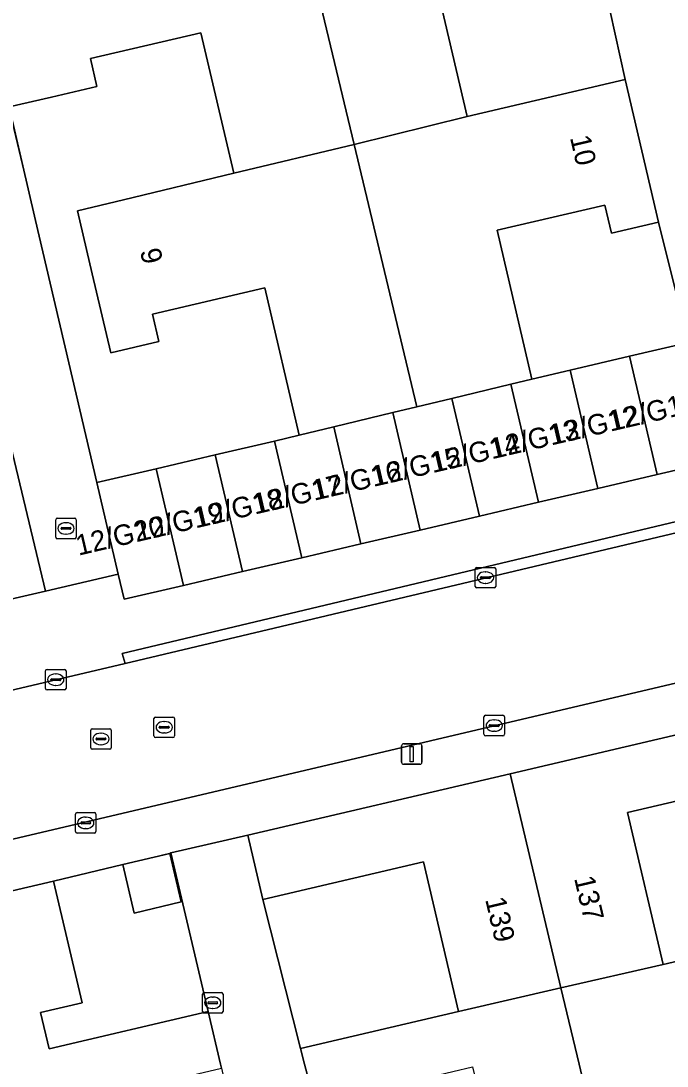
# Model space of a CAD drawing. Extents: x 162989 to 165008, y 383432 to 384338.
# Drawn here: x 164115.4 to 164147, y 383999.9 to 384051 of the extents above; entities that cross this region are included whole.
import ezdxf

# ---------------------------------------------------------------- set-up
doc = ezdxf.new("R2010")
doc.units = 0
for name, color, linetype in [('IMGEO_Erf', 7, 'Continuous'), ('IMGEO_Kolk', 7, 'Continuous'), ('IMGEO_Lichtmast', 7, 'Continuous'), ('IMGEO_Muur', 7, 'Continuous'), ('IMGEO_Pand', 7, 'Continuous'), ('IMGEO_Pand_nummerreeks', 7, 'Continuous'), ('IMGEO_Rijbaan_lokaal_open', 7, 'Continuous'), ('IMGEO_Rioolput', 7, 'Continuous'), ('IMGEO_Voetpad_open', 7, 'Continuous')]:
    doc.layers.add(name, color=color, linetype=linetype)

msp = doc.modelspace()

# ---------------------------------------------------------------- linework, layer by layer
at = {"layer": 'IMGEO_Erf'}
for points in [[(164143.702, 384053.651), (164141.255, 384053.08), (164140.935, 384054.45), (164135.587, 384053.2), (164137.201, 384046.293), (164144.926, 384048.098)], [(164114.823, 384046.77), (164116.11, 384041.219), (164116.828, 384038.156), (164117.738, 384034.267), (164119.11, 384028.412), (164122.003, 384029.088), (164124.896, 384029.764), (164127.789, 384030.44), (164128.995, 384030.722), (164127.312, 384037.927), (164121.826, 384036.646), (164122.141, 384035.296), (164119.787, 384034.746), (164118.885, 384038.609), (164118.164, 384041.695), (164120.404, 384042.232), (164125.795, 384043.522), (164124.19, 384050.393), (164118.793, 384049.132), (164119.112, 384047.766), (164116.891, 384047.247)], [(164148.018, 384035.262), (164146.554, 384041.132), (164144.245, 384040.592), (164143.923, 384041.969), (164138.662, 384040.74), (164140.36, 384033.47), (164142.232, 384033.908), (164145.125, 384034.585)], [(164152.853, 384014.116), (164145.038, 384012.285), (164146.776, 384004.87), (164154.68, 384006.721)], [(164122.726, 384010.313), (164122.674, 384010.286), (164123.229, 384007.919), (164120.935, 384007.381), (164120.379, 384009.754), (164116.996, 384008.942), (164118.391, 384002.988), (164116.364, 384002.513), (164116.777, 384000.75), (164124.549, 384002.571)], [(164129.06, 384000.759), (164136.772, 384002.566), (164135.06, 384009.874), (164127.219, 384008.037)]]:
    msp.add_lwpolyline(points, close=True, dxfattribs=at)
msp.add_lwpolyline([(164092.473, 384017.528), (164116.605, 384023.106), (164114.176, 384033.187), (164106.432, 384031.369), (164108.212, 384023.786), (164103.18, 384022.605), (164098.152, 384021.425), (164096.366, 384029.034), (164088.545, 384027.198), (164090.199, 384019.761)], dxfattribs=at)
at = {"layer": 'IMGEO_Kolk'}
for p, q in [((164117.101, 384025.744), (164117.101, 384026.596)), ((164117.176, 384026.67), (164118.028, 384026.67)), ((164117.589, 384026.45), (164117.614, 384026.45)), ((164118.102, 384026.596), (164118.102, 384025.744)), ((164117.36, 384026.164), (164117.36, 384026.176)), ((164117.798, 384026.127), (164117.4, 384026.127)), ((164117.403, 384026.213), (164117.801, 384026.213)), ((164117.612, 384025.89), (164117.587, 384025.89)), ((164117.844, 384026.176), (164117.844, 384026.164)), ((164118.028, 384025.67), (164117.176, 384025.67)), ((164137.596, 384023.341), (164137.596, 384024.193)), ((164137.671, 384024.267), (164138.523, 384024.267)), ((164138.084, 384024.047), (164138.109, 384024.047)), ((164138.597, 384024.193), (164138.597, 384023.341)), ((164137.855, 384023.761), (164137.855, 384023.773)), ((164138.293, 384023.724), (164137.895, 384023.724)), ((164137.898, 384023.81), (164138.296, 384023.81)), ((164138.107, 384023.487), (164138.082, 384023.487)), ((164138.339, 384023.773), (164138.339, 384023.761)), ((164138.523, 384023.267), (164137.671, 384023.267)), ((164116.676, 384019.28), (164117.528, 384019.28)), ((164116.601, 384018.354), (164116.601, 384019.206)), ((164116.86, 384018.774), (164116.86, 384018.786)), ((164117.298, 384018.737), (164116.9, 384018.737)), ((164116.903, 384018.823), (164117.301, 384018.823)), ((164117.089, 384019.06), (164117.114, 384019.06)), ((164117.344, 384018.786), (164117.344, 384018.774)), ((164117.602, 384019.206), (164117.602, 384018.354)), ((164117.528, 384018.28), (164116.676, 384018.28)), ((164117.112, 384018.5), (164117.087, 384018.5)), ((164138.021, 384016.113), (164138.021, 384016.965)), ((164138.096, 384017.039), (164138.948, 384017.039)), ((164138.509, 384016.819), (164138.534, 384016.819)), ((164139.022, 384016.965), (164139.022, 384016.113)), ((164138.28, 384016.533), (164138.28, 384016.545)), ((164138.718, 384016.496), (164138.32, 384016.496)), ((164138.323, 384016.582), (164138.721, 384016.582)), ((164138.532, 384016.259), (164138.507, 384016.259)), ((164138.764, 384016.545), (164138.764, 384016.533)), ((164138.948, 384016.039), (164138.096, 384016.039)), ((164118.066, 384011.359), (164118.066, 384012.211)), ((164118.141, 384012.285), (164118.993, 384012.285)), ((164119.067, 384012.211), (164119.067, 384011.359)), ((164118.325, 384011.779), (164118.325, 384011.791)), ((164118.763, 384011.742), (164118.365, 384011.742)), ((164118.368, 384011.828), (164118.766, 384011.828)), ((164118.554, 384012.065), (164118.579, 384012.065)), ((164118.809, 384011.791), (164118.809, 384011.779)), ((164118.993, 384011.285), (164118.141, 384011.285)), ((164118.577, 384011.505), (164118.552, 384011.505)), ((164124.272, 384002.568), (164124.272, 384003.42)), ((164124.347, 384003.494), (164125.199, 384003.494)), ((164125.273, 384003.42), (164125.273, 384002.568)), ((164124.531, 384002.988), (164124.531, 384003)), ((164124.969, 384002.951), (164124.571, 384002.951)), ((164124.574, 384003.037), (164124.972, 384003.037)), ((164124.76, 384003.274), (164124.785, 384003.274)), ((164125.015, 384003), (164125.015, 384002.988)), ((164125.199, 384002.494), (164124.347, 384002.494)), ((164124.783, 384002.714), (164124.758, 384002.714))]:
    msp.add_line(p, q, dxfattribs=at)
for points in [[(164117.101, 384025.744), (164117.101, 384026.596)], [(164117.176, 384026.67), (164118.028, 384026.67)], [(164118.102, 384026.596), (164118.102, 384025.744)], [(164118.028, 384025.67), (164117.176, 384025.67)], [(164137.596, 384023.341), (164137.596, 384024.193)], [(164137.671, 384024.267), (164138.523, 384024.267)], [(164138.597, 384024.193), (164138.597, 384023.341)], [(164138.523, 384023.267), (164137.671, 384023.267)], [(164116.676, 384019.28), (164117.528, 384019.28)], [(164116.601, 384018.354), (164116.601, 384019.206)], [(164117.602, 384019.206), (164117.602, 384018.354)], [(164117.528, 384018.28), (164116.676, 384018.28)], [(164138.021, 384016.113), (164138.021, 384016.965)], [(164138.096, 384017.039), (164138.948, 384017.039)], [(164139.022, 384016.965), (164139.022, 384016.113)], [(164138.948, 384016.039), (164138.096, 384016.039)], [(164118.066, 384011.359), (164118.066, 384012.211)], [(164118.141, 384012.285), (164118.993, 384012.285)], [(164119.067, 384012.211), (164119.067, 384011.359)], [(164118.993, 384011.285), (164118.141, 384011.285)], [(164124.272, 384002.568), (164124.272, 384003.42)], [(164124.347, 384003.494), (164125.199, 384003.494)], [(164125.273, 384003.42), (164125.273, 384002.568)], [(164125.199, 384002.494), (164124.347, 384002.494)]]:
    msp.add_lwpolyline(points, dxfattribs=at)
for centre, radius, start, end in [((164117.178, 384026.594), 0.0765, 91.552, 178.448), ((164117.178, 384026.594), 0.0765, 91.552, 178.448), ((164118.026, 384026.594), 0.0765, 1.552, 88.448), ((164118.026, 384026.594), 0.0765, 1.552, 88.448), ((164117.4, 384026.173), 0.0403, 85.8775, 175.7526), ((164117.397, 384026.163), 0.0366, 178.938, 274.7102), ((164117.801, 384026.17), 0.043, 264.8664, 352.4533), ((164117.805, 384026.175), 0.0386, 1.7309, 96.639), ((164117.178, 384025.746), 0.0765, 181.552, 268.448), ((164117.178, 384025.746), 0.0765, 181.552, 268.448), ((164118.026, 384025.746), 0.0765, 271.552, 358.448), ((164118.026, 384025.746), 0.0765, 271.552, 358.448), ((164137.673, 384024.191), 0.0765, 91.552, 178.448), ((164137.673, 384024.191), 0.0765, 91.552, 178.448), ((164138.521, 384024.191), 0.0765, 1.552, 88.448), ((164138.521, 384024.191), 0.0765, 1.552, 88.448), ((164137.673, 384023.343), 0.0765, 181.552, 268.448), ((164137.673, 384023.343), 0.0765, 181.552, 268.448), ((164137.895, 384023.77), 0.0403, 85.8775, 175.7526), ((164137.892, 384023.76), 0.0366, 178.938, 274.7102), ((164138.296, 384023.767), 0.043, 264.8664, 352.4533), ((164138.3, 384023.772), 0.0386, 1.7309, 96.639), ((164138.521, 384023.343), 0.0765, 271.552, 358.448), ((164138.521, 384023.343), 0.0765, 271.552, 358.448), ((164116.678, 384019.204), 0.0765, 91.552, 178.448), ((164116.678, 384019.204), 0.0765, 91.552, 178.448), ((164117.526, 384019.204), 0.0765, 1.552, 88.448), ((164117.526, 384019.204), 0.0765, 1.552, 88.448), ((164116.9, 384018.783), 0.0403, 85.8775, 175.7526), ((164116.897, 384018.773), 0.0366, 178.938, 274.7102), ((164117.301, 384018.78), 0.043, 264.8664, 352.4533), ((164117.305, 384018.785), 0.0386, 1.7309, 96.639), ((164116.678, 384018.356), 0.0765, 181.552, 268.448), ((164116.678, 384018.356), 0.0765, 181.552, 268.448), ((164117.526, 384018.356), 0.0765, 271.552, 358.448), ((164117.526, 384018.356), 0.0765, 271.552, 358.448), ((164138.098, 384016.963), 0.0765, 91.552, 178.448), ((164138.098, 384016.963), 0.0765, 91.552, 178.448), ((164138.946, 384016.963), 0.0765, 1.552, 88.448), ((164138.946, 384016.963), 0.0765, 1.552, 88.448), ((164138.32, 384016.542), 0.0403, 85.8775, 175.7526), ((164138.317, 384016.532), 0.0366, 178.938, 274.7102), ((164138.721, 384016.539), 0.043, 264.8664, 352.4533), ((164138.725, 384016.544), 0.0386, 1.7309, 96.639), ((164138.098, 384016.115), 0.0765, 181.552, 268.448), ((164138.098, 384016.115), 0.0765, 181.552, 268.448), ((164138.946, 384016.115), 0.0765, 271.552, 358.448), ((164138.946, 384016.115), 0.0765, 271.552, 358.448), ((164118.143, 384012.209), 0.0765, 91.552, 178.448), ((164118.143, 384012.209), 0.0765, 91.552, 178.448), ((164118.991, 384012.209), 0.0765, 1.552, 88.448), ((164118.991, 384012.209), 0.0765, 1.552, 88.448), ((164118.365, 384011.788), 0.0403, 85.8775, 175.7526), ((164118.362, 384011.778), 0.0366, 178.938, 274.7102), ((164118.766, 384011.785), 0.043, 264.8664, 352.4533), ((164118.77, 384011.79), 0.0386, 1.7309, 96.639), ((164118.143, 384011.361), 0.0765, 181.552, 268.448), ((164118.143, 384011.361), 0.0765, 181.552, 268.448), ((164118.991, 384011.361), 0.0765, 271.552, 358.448), ((164118.991, 384011.361), 0.0765, 271.552, 358.448), ((164124.349, 384003.418), 0.0765, 91.552, 178.448), ((164124.349, 384003.418), 0.0765, 91.552, 178.448), ((164125.197, 384003.418), 0.0765, 1.552, 88.448), ((164125.197, 384003.418), 0.0765, 1.552, 88.448), ((164124.571, 384002.997), 0.0403, 85.8775, 175.7526), ((164124.568, 384002.987), 0.0366, 178.938, 274.7102), ((164124.972, 384002.994), 0.043, 264.8664, 352.4533), ((164124.976, 384002.999), 0.0386, 1.7309, 96.639), ((164124.349, 384002.57), 0.0765, 181.552, 268.448), ((164124.349, 384002.57), 0.0765, 181.552, 268.448), ((164125.197, 384002.57), 0.0765, 271.552, 358.448), ((164125.197, 384002.57), 0.0765, 271.552, 358.448)]:
    msp.add_arc(centre, radius, start, end, dxfattribs=at)
for centre, major_axis, ratio, start_param, end_param in [((164117.588, 384026.17), (-0.387, 0.002), 0.722429, 4.712389, 7.853982), ((164117.613, 384026.17), (-0.39, 0.002), 0.717154, 1.570796, 4.712389), ((164138.083, 384023.767), (-0.387, 0.002), 0.722429, 4.712389, 7.853982), ((164138.108, 384023.767), (-0.39, 0.002), 0.717154, 1.570796, 4.712389), ((164117.088, 384018.78), (-0.387, 0.002), 0.722429, 4.712389, 7.853982), ((164117.113, 384018.78), (-0.39, 0.002), 0.717154, 1.570796, 4.712389), ((164138.508, 384016.539), (-0.387, 0.002), 0.722429, 4.712389, 7.853982), ((164138.533, 384016.539), (-0.39, 0.002), 0.717154, 1.570796, 4.712389), ((164118.553, 384011.785), (-0.387, 0.002), 0.722429, 4.712389, 7.853982), ((164118.578, 384011.785), (-0.39, 0.002), 0.717154, 1.570796, 4.712389), ((164124.759, 384002.994), (-0.387, 0.002), 0.722429, 4.712389, 7.853982), ((164124.784, 384002.994), (-0.39, 0.002), 0.717154, 1.570796, 4.712389)]:
    msp.add_ellipse(centre, major_axis=major_axis, ratio=ratio, start_param=start_param, end_param=end_param, dxfattribs=at)
at = {"layer": 'IMGEO_Lichtmast'}
for p, q in [((164134, 384014.748), (164134, 384015.548)), ((164134, 384015.548), (164134, 384014.748)), ((164134.1, 384015.648), (164134.89, 384015.648)), ((164134.89, 384015.648), (164134.1, 384015.648)), ((164134.99, 384015.548), (164134.99, 384014.748)), ((164134.99, 384014.748), (164134.99, 384015.548)), ((164134.89, 384014.648), (164134.1, 384014.648)), ((164134.1, 384014.648), (164134.89, 384014.648))]:
    msp.add_line(p, q, dxfattribs=at)
msp.add_lwpolyline([(164134.42, 384015.523), (164134.57, 384015.523), (164134.57, 384014.773), (164134.42, 384014.773), (164134.42, 384015.523)], dxfattribs=at)
for centre, start, end in [((164134.1, 384015.548), 90, 180), ((164134.1, 384015.548), 90, 180), ((164134.89, 384015.548), 0, 90), ((164134.89, 384015.548), 360, 90), ((164134.1, 384014.748), 180, 270), ((164134.1, 384014.748), 180, 270), ((164134.89, 384014.748), 270, 0), ((164134.89, 384014.748), 270, 0)]:
    msp.add_arc(centre, 0.1, start, end, dxfattribs=at)
at = {"layer": 'IMGEO_Muur'}
for points in [[(164114.814, 384046.693), (164116.11, 384041.219)], [(164114.176, 384033.187), (164116.605, 384023.106)], [(164092.473, 384017.528), (164116.605, 384023.106)], [(164116.996, 384008.942), (164122.726, 384010.313), (164124.549, 384002.571)]]:
    msp.add_lwpolyline(points, dxfattribs=at)
at = {"layer": 'IMGEO_Pand'}
for points in [[(164128.702, 384057.372), (164131.673, 384044.93), (164137.201, 384046.293), (164135.587, 384053.2), (164140.935, 384054.45), (164141.255, 384053.08), (164143.702, 384053.651), (164142.077, 384060.607), (164134.279, 384058.785)], [(164128.702, 384057.372), (164122.855, 384055.891), (164115.284, 384054.122), (164115.871, 384051.609), (164113.821, 384051.131), (164114.823, 384046.77), (164116.891, 384047.247), (164119.112, 384047.766), (164118.793, 384049.132), (164124.19, 384050.393), (164125.795, 384043.522), (164131.673, 384044.93)], [(164140.36, 384033.47), (164138.662, 384040.74), (164143.923, 384041.969), (164144.245, 384040.592), (164146.554, 384041.132), (164144.926, 384048.098), (164137.201, 384046.293), (164131.673, 384044.93), (164134.735, 384032.11), (164136.454, 384032.526), (164139.341, 384033.224)], [(164131.673, 384044.93), (164125.795, 384043.522), (164120.404, 384042.232), (164118.164, 384041.695), (164118.885, 384038.609), (164119.787, 384034.746), (164122.141, 384035.296), (164121.826, 384036.646), (164127.312, 384037.927), (164128.995, 384030.722), (164130.679, 384031.129), (164133.566, 384031.827), (164134.735, 384032.11)], [(164146.477, 384028.798), (164149.37, 384029.474), (164148.979, 384031.149), (164148.018, 384035.262), (164145.125, 384034.585)], [(164146.477, 384028.798), (164145.125, 384034.585), (164142.232, 384033.908), (164143.584, 384028.122)], [(164140.36, 384033.47), (164139.341, 384033.224), (164140.692, 384027.446), (164143.584, 384028.122), (164142.232, 384033.908)], [(164136.454, 384032.526), (164137.799, 384026.77), (164140.692, 384027.446), (164139.341, 384033.224)], [(164136.454, 384032.526), (164134.735, 384032.11), (164133.566, 384031.827), (164134.906, 384026.094), (164137.799, 384026.77)], [(164132.013, 384025.418), (164134.906, 384026.094), (164133.566, 384031.827), (164130.679, 384031.129)], [(164127.789, 384030.44), (164129.12, 384024.742), (164132.013, 384025.418), (164130.679, 384031.129), (164128.995, 384030.722)], [(164124.896, 384029.764), (164126.228, 384024.066), (164129.12, 384024.742), (164127.789, 384030.44)], [(164124.896, 384029.764), (164122.003, 384029.088), (164123.335, 384023.39), (164126.228, 384024.066)], [(164123.335, 384023.39), (164122.003, 384029.088), (164119.11, 384028.412), (164120.157, 384023.935), (164120.442, 384022.714)], [(164146.776, 384004.87), (164145.038, 384012.285), (164152.853, 384014.116), (164152.132, 384017.192), (164139.305, 384014.187), (164141.784, 384003.72)], [(164136.772, 384002.566), (164141.784, 384003.72), (164139.305, 384014.187), (164126.482, 384011.183), (164127.219, 384008.037), (164135.06, 384009.874)], [(164122.674, 384010.286), (164120.379, 384009.754), (164120.935, 384007.381), (164123.229, 384007.919)], [(164117.47, 383997.977), (164125.199, 383999.801), (164125.152, 384000), (164124.549, 384002.571), (164116.777, 384000.75), (164116.364, 384002.513), (164118.391, 384002.988), (164116.996, 384008.942), (164114.969, 384008.467), (164109.935, 384007.288), (164111.633, 384000), (164112.386, 383996.77)], [(164146.776, 384004.87), (164141.784, 384003.72), (164142.665, 384000), (164144.157, 383993.701), (164149.209, 383994.905), (164147.995, 384000), (164147.524, 384001.976), (164155.362, 384003.812), (164154.68, 384006.721)], [(164136.772, 384002.566), (164129.06, 384000.759), (164129.258, 384000), (164129.77, 383998.041), (164137.466, 383999.857), (164139.198, 383992.52), (164144.157, 383993.701), (164142.665, 384000), (164141.784, 384003.72)]]:
    msp.add_lwpolyline(points, close=True, dxfattribs=at)
at = {"layer": 'IMGEO_Rijbaan_lokaal_open'}
msp.add_lwpolyline([(164110.566, 384009.945), (164168.617, 384023.604), (164166.976, 384030.567), (164150.636, 384026.717), (164120.496, 384019.579), (164108.936, 384016.852)], close=True, dxfattribs=at)
at = {"layer": 'IMGEO_Rioolput'}
for p, q in [((164121.9, 384016.03), (164121.9, 384016.882)), ((164121.975, 384016.956), (164122.827, 384016.956)), ((164122.388, 384016.736), (164122.413, 384016.736)), ((164122.901, 384016.882), (164122.901, 384016.03)), ((164118.811, 384015.459), (164118.811, 384016.311)), ((164118.886, 384016.385), (164119.738, 384016.385)), ((164119.812, 384016.311), (164119.812, 384015.459)), ((164122.159, 384016.45), (164122.159, 384016.462)), ((164122.597, 384016.413), (164122.199, 384016.413)), ((164122.202, 384016.499), (164122.6, 384016.499)), ((164122.643, 384016.462), (164122.643, 384016.45)), ((164119.07, 384015.879), (164119.07, 384015.891)), ((164119.508, 384015.842), (164119.11, 384015.842)), ((164119.113, 384015.928), (164119.511, 384015.928)), ((164119.299, 384016.165), (164119.324, 384016.165)), ((164119.554, 384015.891), (164119.554, 384015.879)), ((164122.827, 384015.956), (164121.975, 384015.956)), ((164122.411, 384016.176), (164122.386, 384016.176)), ((164119.738, 384015.385), (164118.886, 384015.385)), ((164119.322, 384015.605), (164119.297, 384015.605))]:
    msp.add_line(p, q, dxfattribs=at)
for points in [[(164121.9, 384016.03), (164121.9, 384016.882)], [(164121.975, 384016.956), (164122.827, 384016.956)], [(164122.901, 384016.882), (164122.901, 384016.03)], [(164118.811, 384015.459), (164118.811, 384016.311)], [(164118.886, 384016.385), (164119.738, 384016.385)], [(164119.812, 384016.311), (164119.812, 384015.459)], [(164122.827, 384015.956), (164121.975, 384015.956)], [(164119.738, 384015.385), (164118.886, 384015.385)]]:
    msp.add_lwpolyline(points, dxfattribs=at)
for centre, radius, start, end in [((164121.977, 384016.88), 0.0765, 91.552, 178.448), ((164121.977, 384016.88), 0.0765, 91.552, 178.448), ((164122.825, 384016.88), 0.0765, 1.552, 88.448), ((164122.825, 384016.88), 0.0765, 1.552, 88.448), ((164118.888, 384016.309), 0.0765, 91.552, 178.448), ((164118.888, 384016.309), 0.0765, 91.552, 178.448), ((164119.736, 384016.309), 0.0765, 1.552, 88.448), ((164119.736, 384016.309), 0.0765, 1.552, 88.448), ((164122.199, 384016.459), 0.0403, 85.8775, 175.7526), ((164122.196, 384016.449), 0.0366, 178.938, 274.7102), ((164122.6, 384016.456), 0.043, 264.8664, 352.4533), ((164122.604, 384016.461), 0.0386, 1.7309, 96.639), ((164119.11, 384015.888), 0.0403, 85.8775, 175.7526), ((164119.107, 384015.878), 0.0366, 178.938, 274.7102), ((164119.511, 384015.885), 0.043, 264.8664, 352.4533), ((164119.515, 384015.89), 0.0386, 1.7309, 96.639), ((164121.977, 384016.032), 0.0765, 181.552, 268.448), ((164121.977, 384016.032), 0.0765, 181.552, 268.448), ((164122.825, 384016.032), 0.0765, 271.552, 358.448), ((164122.825, 384016.032), 0.0765, 271.552, 358.448), ((164118.888, 384015.461), 0.0765, 181.552, 268.448), ((164118.888, 384015.461), 0.0765, 181.552, 268.448), ((164119.736, 384015.461), 0.0765, 271.552, 358.448), ((164119.736, 384015.461), 0.0765, 271.552, 358.448)]:
    msp.add_arc(centre, radius, start, end, dxfattribs=at)
for centre, major_axis, ratio, start_param, end_param in [((164122.387, 384016.456), (-0.387, 0.002), 0.722429, 4.712389, 7.853982), ((164122.412, 384016.456), (-0.39, 0.002), 0.717154, 1.570796, 4.712389), ((164119.298, 384015.885), (-0.387, 0.002), 0.722429, 4.712389, 7.853982), ((164119.323, 384015.885), (-0.39, 0.002), 0.717154, 1.570796, 4.712389)]:
    msp.add_ellipse(centre, major_axis=major_axis, ratio=ratio, start_param=start_param, end_param=end_param, dxfattribs=at)
at = {"layer": 'IMGEO_Voetpad_open'}
for points in [[(164143.702, 384053.651), (164144.926, 384048.098), (164146.554, 384041.132), (164148.018, 384035.262), (164148.979, 384031.149), (164152.758, 384031.914), (164150.399, 384041.94), (164149.74, 384044.762), (164149.08, 384047.587), (164147.962, 384052.374)], [(164114.176, 384033.187), (164116.605, 384023.106), (164120.157, 384023.935), (164119.11, 384028.412), (164117.738, 384034.267), (164116.828, 384038.156), (164116.11, 384041.219), (164114.823, 384046.77)], [(164169.908, 384035.931), (164165.515, 384034.902), (164161.017, 384033.849), (164152.758, 384031.914), (164148.979, 384031.149), (164149.37, 384029.474), (164146.477, 384028.798), (164143.584, 384028.122), (164140.692, 384027.446), (164137.799, 384026.77), (164134.906, 384026.094), (164132.013, 384025.418), (164129.12, 384024.742), (164126.228, 384024.066), (164123.335, 384023.39), (164120.442, 384022.714), (164120.157, 384023.935), (164116.605, 384023.106), (164092.473, 384017.528)], [(164095.944, 384013.787), (164106.172, 384016.2), (164108.936, 384016.852), (164120.496, 384019.579), (164120.338, 384020.055), (164150.512, 384027.236), (164150.636, 384026.717), (164166.976, 384030.567), (164169.584, 384031.181), (164183.166, 384034.381)], [(164213.994, 384034.28), (164171.225, 384024.217), (164168.617, 384023.604), (164110.566, 384009.945), (164107.802, 384009.295), (164106.859, 384009.073), (164107.418, 384006.698), (164109.935, 384007.288), (164114.969, 384008.467), (164116.996, 384008.942), (164120.379, 384009.754), (164122.674, 384010.286), (164122.726, 384010.313), (164126.482, 384011.183), (164139.305, 384014.187), (164152.132, 384017.192), (164156.04, 384018.15), (164163.806, 384019.954), (164168.83, 384021.131)]]:
    msp.add_lwpolyline(points, dxfattribs=at)
for points in [[(164120.496, 384019.579), (164150.636, 384026.717), (164150.512, 384027.236), (164120.338, 384020.055)], [(164129.77, 383998.041), (164129.258, 384000), (164129.06, 384000.759), (164127.219, 384008.037), (164126.482, 384011.183), (164122.726, 384010.313), (164124.549, 384002.571), (164125.152, 384000), (164125.199, 383999.801), (164126.813, 383992.571), (164127.57, 383989.362), (164129.269, 383982.144), (164129.992, 383979.081), (164131.077, 383979.343), (164132.966, 383979.708), (164133.953, 383979.965), (164132.201, 383987.742), (164131.502, 383990.704)]]:
    msp.add_lwpolyline(points, close=True, dxfattribs=at)

# ---------------------------------------------------------------- texts
at = {"layer": 'IMGEO_Pand_nummerreeks'}
for s, rotation, p in [('10', 283.1543, (164142.218, 384045.27)), ('9', 283.1434, (164121.21, 384039.737)), ('12/G11', 13.1246, (164144.263, 384030.912)), ('12/G12', 13.1246, (164141.369, 384030.237)), ('12/G13', 13.1246, (164138.474, 384029.562)), ('12/G14', 13.1246, (164135.579, 384028.887)), ('12/G15', 13.1246, (164132.685, 384028.212)), ('12/G16', 13.1246, (164129.79, 384027.537)), ('12/G17', 13.1246, (164126.895, 384026.862)), ('12/G18', 13.1246, (164124, 384026.187)), ('12/G19', 13.1246, (164121.106, 384025.512)), ('12/G20', 13.1246, (164118.211, 384024.837)), ('137', 283.1897, (164142.42, 384009.081)), ('139', 283.1846, (164138.076, 384008.047))]:
    msp.add_text(s, height=1, rotation=rotation, dxfattribs=at).set_placement(p)

doc.saveas('drawing.dxf')
